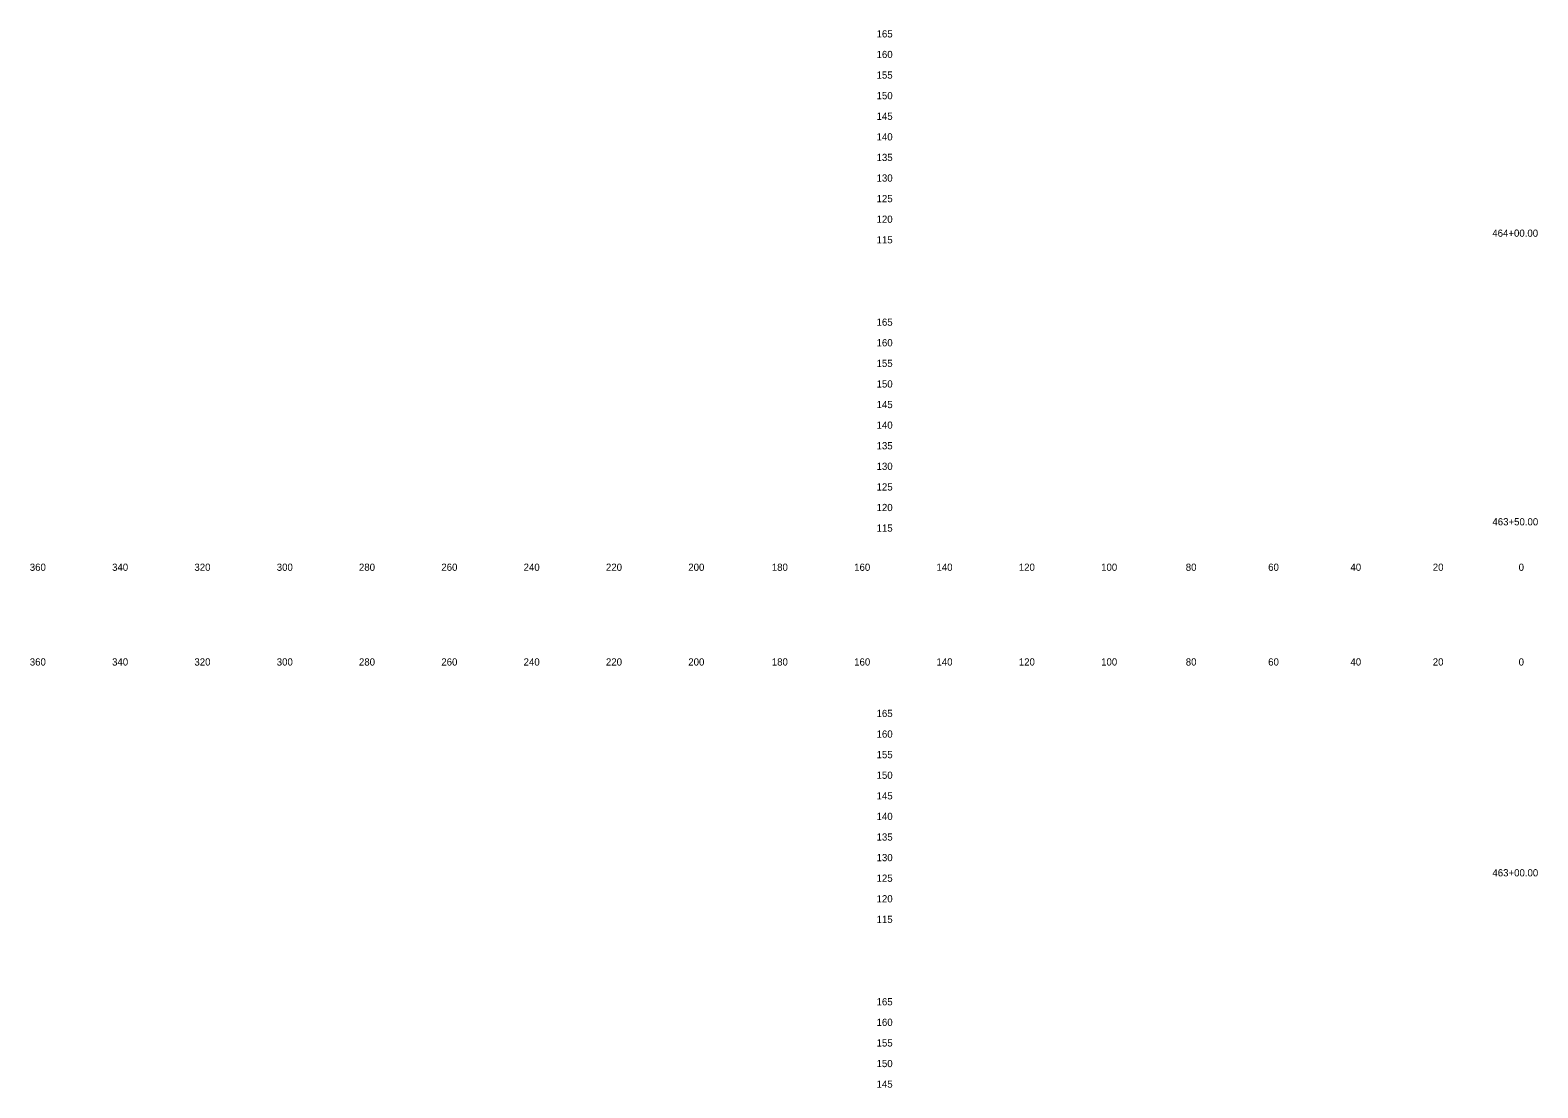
# Model space of a CAD drawing. Extents: x 21281 to 22024, y 6472 to 15198.
# Drawn here: x 21280.5 to 21646.8, y 8649.8 to 8906.6 of the extents above; entities that cross this region are included whole.
import ezdxf

# ---------------------------------------------------------------- set-up
doc = ezdxf.new("R2010")
doc.units = 0
for name, color, linetype in [('Draft_XS_Grid', 7, 'Continuous'), ('Draft_XS_Text', 7, 'Continuous'), ('SLOPE_STAKES_FILL', 7, 'Continuous')]:
    doc.layers.add(name, color=color, linetype=linetype)

msp = doc.modelspace()

# ---------------------------------------------------------------- texts
at = {"layer": 'Draft_XS_Grid'}
for s, p in [('  165  ', (21484.84, 8904.84)), ('  160  ', (21484.84, 8899.84)), ('  155  ', (21484.84, 8894.84)), ('  150  ', (21484.84, 8889.84)), ('  145  ', (21484.84, 8884.84)), ('  140  ', (21484.84, 8879.84)), ('  135  ', (21484.84, 8874.84)), ('  130  ', (21484.84, 8869.84)), ('  125  ', (21484.84, 8864.84)), ('  120  ', (21484.84, 8859.84)), ('  115  ', (21484.84, 8854.84)), ('  165  ', (21484.84, 8834.84)), ('  160  ', (21484.84, 8829.84)), ('  155  ', (21484.84, 8824.84)), ('  150  ', (21484.84, 8819.84)), ('  145  ', (21484.84, 8814.84)), ('  140  ', (21484.84, 8809.84)), ('  135  ', (21484.84, 8804.84)), ('  130  ', (21484.84, 8799.84)), ('  125  ', (21484.84, 8794.84)), ('  120  ', (21484.84, 8789.84)), ('  115  ', (21484.84, 8784.84)), ('  165  ', (21484.84, 8739.84)), ('  160  ', (21484.84, 8734.84)), ('  155  ', (21484.84, 8729.84)), ('  150  ', (21484.84, 8724.84)), ('  145  ', (21484.84, 8719.84)), ('  140  ', (21484.84, 8714.84)), ('  135  ', (21484.84, 8709.84)), ('  130  ', (21484.84, 8704.84)), ('  125  ', (21484.84, 8699.84)), ('  120  ', (21484.84, 8694.84)), ('  115  ', (21484.84, 8689.84)), ('  165  ', (21484.84, 8669.84)), ('  160  ', (21484.84, 8664.84)), ('  155  ', (21484.84, 8659.84)), ('  150  ', (21484.84, 8654.84)), ('  145  ', (21484.84, 8649.84))]:
    msp.add_text(s, height=1.75, dxfattribs=at).set_placement(p)
at = {"layer": 'Draft_XS_Text'}
for s, p in [('  360  ', (21279.14, 8775.34)), ('  340  ', (21299.13, 8775.34)), ('  320  ', (21319.13, 8775.34)), ('  300  ', (21339.13, 8775.34)), ('  280  ', (21359.1, 8775.34)), ('  260  ', (21379.11, 8775.34)), ('  240  ', (21399.1, 8775.34)), ('  220  ', (21419.1, 8775.34)), ('  200  ', (21439.1, 8775.34)), ('  180  ', (21459.39, 8775.34)), ('  160  ', (21479.4, 8775.34)), ('  140  ', (21499.39, 8775.34)), ('  120  ', (21519.39, 8775.34)), ('  100  ', (21539.39, 8775.34)), ('  80  ', (21559.95, 8775.34)), ('  60  ', (21579.97, 8775.34)), ('  40  ', (21599.95, 8775.34)), ('  20  ', (21619.95, 8775.34)), ('  0  ', (21640.81, 8775.34)), ('  0  ', (21640.81, 8775.34)), ('  360  ', (21279.14, 8752.34)), ('  340  ', (21299.13, 8752.34)), ('  320  ', (21319.13, 8752.34)), ('  300  ', (21339.13, 8752.34)), ('  280  ', (21359.1, 8752.34)), ('  260  ', (21379.11, 8752.34)), ('  240  ', (21399.1, 8752.34)), ('  220  ', (21419.1, 8752.34)), ('  200  ', (21439.1, 8752.34)), ('  180  ', (21459.39, 8752.34)), ('  160  ', (21479.4, 8752.34)), ('  140  ', (21499.39, 8752.34)), ('  120  ', (21519.39, 8752.34)), ('  100  ', (21539.39, 8752.34)), ('  80  ', (21559.95, 8752.34)), ('  60  ', (21579.97, 8752.34)), ('  40  ', (21599.95, 8752.34)), ('  20  ', (21619.95, 8752.34)), ('  0  ', (21640.81, 8752.34)), ('  0  ', (21640.81, 8752.34))]:
    msp.add_text(s, height=1.75, dxfattribs=at).set_placement(p)
at = {"layer": 'SLOPE_STAKES_FILL'}
for s, p in [('  464+00.00  ', (21634.41, 8856.45)), ('  463+50.00  ', (21634.44, 8786.38)), ('  463+00.00  ', (21634.44, 8701.15))]:
    msp.add_text(s, height=1.75, dxfattribs=at).set_placement(p)

doc.saveas('drawing.dxf')
